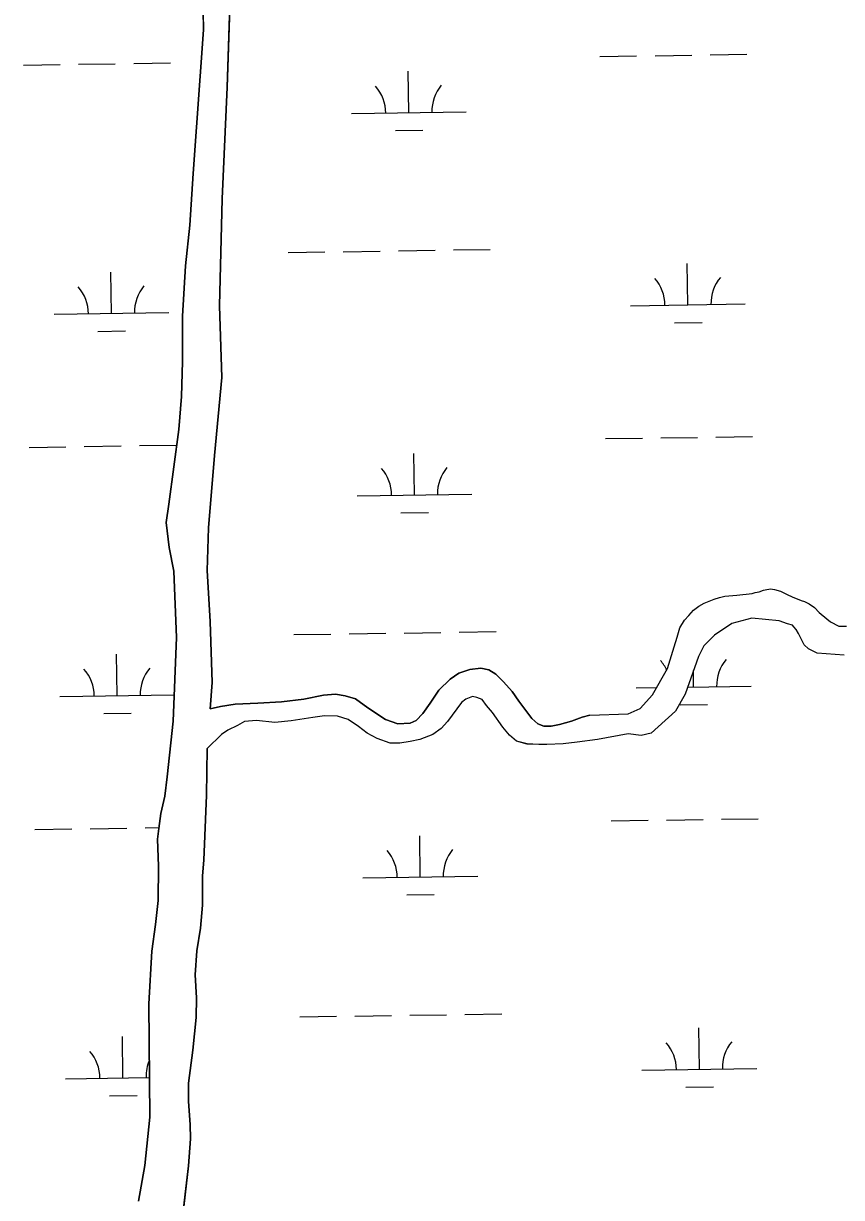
# Model space of a CAD drawing. Extents: x 3807117 to 3845308, y 337856 to 363736.
# Drawn here: x 3817827 to 3818540, y 344686 to 345708 of the extents above; entities that cross this region are included whole.
import ezdxf

# ---------------------------------------------------------------- set-up
doc = ezdxf.new("R2010")
doc.units = 0
doc.layers.add('V-TOPO-SHOR', color=7, linetype='Continuous')
doc.layers.add('V-WETL-SWMP', color=7, linetype='Continuous')

msp = doc.modelspace()

# ---------------------------------------------------------------- linework, layer by layer
at = {"layer": 'V-TOPO-SHOR'}
for points in [[(3817989.9, 345111.1), (3817991.6, 345134), (3817990, 345186.9), (3817987.3, 345231.5), (3817988.4, 345268.6), (3817993.8, 345331.4), (3818000.1, 345399.4), (3817998.2, 345461.9), (3818000.3, 345555), (3818004.9, 345652.2), (3818009.1, 345786.1), (3818017.7, 345947.2), (3818024.2, 346102.2), (3818029.7, 346197.9), (3818034.5, 346322.6), (3818039.8, 346395.9), (3818042.3, 346493.2), (3818047.8, 346597.1), (3818048.5, 346665.2), (3818056.6, 346783.1), (3818059.3, 346871.6)], [(3817984.2, 345702), (3817982.7, 345790.7)], [(3817927.7, 344682.4), (3817933.2, 344713.7), (3817937.5, 344755.7), (3817936.5, 344854.4), (3817939.1, 344900.2), (3817942.5, 344923.3), (3817944.6, 344944.1), (3817944.9, 344974.2), (3817944.2, 344997.7), (3817945.3, 345006.9), (3817947.1, 345019.9), (3817950.6, 345034.9), (3817952.4, 345051.7), (3817957.8, 345100.2), (3817960.6, 345173.1), (3817958.4, 345230.7), (3817954.3, 345251.5), (3817951.7, 345273.2), (3817954, 345289.3), (3817962.6, 345354), (3817964.9, 345382.9), (3817966, 345413.3), (3817965.8, 345452.7), (3817968.5, 345496.6), (3817972.3, 345532.1), (3817975.2, 345576.9), (3817984.2, 345702)], [(3818320.5, 345105.6), (3818354, 345106.8), (3818364.3, 345111.4), (3818375.2, 345123.1), (3818388.2, 345146.2), (3818394.1, 345165.1), (3818396.7, 345173.4), (3818398.8, 345181.6), (3818403, 345188.2), (3818406.6, 345192.3), (3818410.8, 345196.9), (3818415.4, 345200.5), (3818420.1, 345203), (3818428.9, 345206.5), (3818433.5, 345208), (3818438.1, 345209), (3818448.4, 345210), (3818461.8, 345211.4), (3818464.4, 345212.4), (3818468, 345212.9), (3818471.6, 345214.4), (3818474.7, 345214.9), (3818477.8, 345215.4), (3818481.4, 345214.9), (3818486.5, 345213.3), (3818492.2, 345210.6), (3818496.8, 345208.6), (3818504.5, 345205.4), (3818507.5, 345204.4), (3818511.6, 345202.3), (3818516.2, 345199.1), (3818520.3, 345195), (3818527, 345189.3), (3818530, 345186.7), (3818537.2, 345183), (3818543.9, 345183)], [(3818542.1, 345157.8), (3818518.5, 345159.5), (3818510.8, 345163.2), (3818507.2, 345166.8), (3818504.2, 345172.5), (3818502.2, 345176.6), (3818500.1, 345180.2), (3818498.1, 345182.3), (3818497.1, 345183.9), (3818492.5, 345184.9), (3818485.3, 345187.6), (3818461.6, 345189.8), (3818444.1, 345185.3), (3818429.1, 345175.2), (3818419.8, 345166), (3818415.1, 345156.7), (3818403.5, 345123.9), (3818395.1, 345109.1), (3818380.1, 345095.3), (3818373.9, 345089.7), (3818365.1, 345087.7), (3818353.8, 345089.3), (3818327.1, 345084.4)], [(3818320.5, 345105.6), (3818313.9, 345103.7), (3818304.5, 345100.3), (3818294.1, 345097.4), (3818287, 345096), (3818280.4, 345096), (3818275.2, 345097.9), (3818270, 345102.6), (3818258.6, 345117.6), (3818252.9, 345126.1), (3818245.3, 345134.6), (3818238.7, 345141.2), (3818232.6, 345145), (3818225.5, 345146.4), (3818216, 345145.4), (3818206.6, 345142), (3818199, 345136.8), (3818189.2, 345127.3), (3818181.6, 345116), (3818175.1, 345107), (3818169.4, 345100.8), (3818164.2, 345098.5), (3818153.4, 345097.9), (3818142.5, 345101.7), (3818127.3, 345112), (3818116.4, 345119.6), (3818107.5, 345122.4), (3818099, 345123.7), (3818088.6, 345122.8), (3818071.6, 345119.4), (3818052.2, 345117), (3818031.4, 345116), (3818011.6, 345115), (3817998.9, 345113), (3817989.9, 345111.1)], [(3818327.1, 345084.4), (3818309.6, 345082), (3818297.3, 345080.5), (3818283.1, 345080), (3818276.1, 345080), (3818266.1, 345080.5), (3818256.7, 345082.8), (3818250.5, 345088), (3818244.8, 345095), (3818235.8, 345107.7), (3818230.6, 345113.9), (3818226.8, 345119.1), (3818222.1, 345120.9), (3818218.3, 345121.9), (3818212.6, 345119.5), (3818208.9, 345116.6), (3818196.6, 345100.1), (3818191, 345093.9), (3818183.9, 345088.7), (3818172.6, 345084.4), (3818164.1, 345082.5), (3818155.1, 345081), (3818146.6, 345081), (3818135.3, 345085.2), (3818126.8, 345089.9), (3818119.2, 345095.6), (3818110.2, 345101.7), (3818100.7, 345104.5), (3818089.4, 345104.9), (3818079.5, 345103.5), (3818060.6, 345100.6), (3818046.4, 345099.1), (3818030.4, 345100.9), (3818020, 345100), (3818013.9, 345096.6), (3818005.4, 345092.4), (3817999.7, 345088.6), (3817987.3, 345076.6)], [(3817965.1, 344661.3), (3817971.2, 344713.3), (3817972.8, 344736.7), (3817972.7, 344749.3), (3817971, 344769.3), (3817971, 344785.2), (3817974.9, 344813.9), (3817977.8, 344842.4), (3817978, 344859.4), (3817976.8, 344879.5), (3817978.3, 344900.3), (3817981.5, 344920.1), (3817983.3, 344940), (3817983.3, 344965.7), (3817984.6, 344979.2), (3817986.8, 345035.9), (3817987.3, 345076.6)]]:
    msp.add_lwpolyline(points, dxfattribs=at)
at = {"layer": 'V-WETL-SWMP'}
for p, q in [((3817982.7, 345790.7), (3817984.2, 345702)), ((3818009.1, 345786.1), (3818004.9, 345652.2)), ((3817984.2, 345702), (3817975.2, 345576.9)), ((3818329.3, 345678.8), (3818361.3, 345679.3)), ((3818377.3, 345679.5), (3818409.3, 345680)), ((3818425.3, 345680.2), (3818457.3, 345680.7)), ((3817827.4, 345671.3), (3817859.4, 345671.7)), ((3817875.4, 345672), (3817907.4, 345672.5)), ((3817923.4, 345672.7), (3817955.4, 345673.2)), ((3818162.9, 345629.9), (3818162.4, 345665.9)), ((3818004.9, 345652.2), (3818000.3, 345555)), ((3818112.9, 345629.1), (3818212.9, 345630.6)), ((3818151.2, 345614.3), (3818175.2, 345614.6)), ((3817975.2, 345576.9), (3817972.3, 345532.1)), ((3818000.3, 345555), (3817998.2, 345461.9)), ((3817972.3, 345532.1), (3817968.5, 345496.6)), ((3818057.9, 345508.2), (3818089.9, 345508.7)), ((3818105.9, 345508.9), (3818137.9, 345509.4)), ((3818153.9, 345509.6), (3818185.9, 345510.1)), ((3818201.9, 345510.4), (3818233.9, 345510.8)), ((3817968.5, 345496.6), (3817965.8, 345452.7)), ((3818405.9, 345462.7), (3818405.4, 345498.7)), ((3817904.1, 345455.1), (3817903.5, 345491.1)), ((3817854.1, 345454.4), (3817954.1, 345455.9)), ((3817998.2, 345461.9), (3818000.1, 345399.4)), ((3818355.9, 345461.9), (3818455.9, 345463.4)), ((3817965.8, 345452.7), (3817966, 345413.3)), ((3818394.2, 345447.1), (3818418.2, 345447.4)), ((3817892.3, 345439.5), (3817916.3, 345439.9)), ((3817966, 345413.3), (3817964.9, 345382.9)), ((3818000.1, 345399.4), (3817993.8, 345331.4)), ((3817964.9, 345382.9), (3817962.6, 345354)), ((3817962.6, 345354), (3817954, 345289.3)), ((3818334.3, 345346.2), (3818366.3, 345346.6)), ((3818382.3, 345346.9), (3818414.3, 345347.3)), ((3818430.3, 345347.6), (3818462.2, 345348.1)), ((3817832.4, 345338.6), (3817864.4, 345339.1)), ((3817880.4, 345339.3), (3817912.4, 345339.8)), ((3817928.4, 345340.1), (3817960.4, 345340.5)), ((3818167.9, 345297.2), (3818167.4, 345333.2)), ((3817993.8, 345331.4), (3817988.4, 345268.6)), ((3818117.9, 345296.5), (3818217.9, 345298)), ((3817954, 345289.3), (3817951.7, 345273.2)), ((3818156.1, 345281.6), (3818180.1, 345282)), ((3817951.7, 345273.2), (3817954.3, 345251.5)), ((3817988.4, 345268.6), (3817987.3, 345231.5)), ((3817954.3, 345251.5), (3817958.4, 345230.7)), ((3817958.4, 345230.7), (3817960.6, 345173.1)), ((3817987.3, 345231.5), (3817990, 345186.9)), ((3818438.1, 345209), (3818448.4, 345210)), ((3818448.4, 345210), (3818461.8, 345211.4)), ((3818461.8, 345211.4), (3818464.4, 345212.4)), ((3818464.4, 345212.4), (3818468, 345212.9)), ((3818468, 345212.9), (3818471.6, 345214.4)), ((3818471.6, 345214.4), (3818477.8, 345215.4)), ((3818477.8, 345215.4), (3818481.4, 345214.9)), ((3818481.4, 345214.9), (3818486.5, 345213.3)), ((3818486.5, 345213.3), (3818492.2, 345210.6)), ((3818492.2, 345210.6), (3818496.8, 345208.6)), ((3818410.8, 345196.9), (3818415.4, 345200.5)), ((3818415.4, 345200.5), (3818420.1, 345203)), ((3818420.1, 345203), (3818428.9, 345206.5)), ((3818428.9, 345206.5), (3818433.5, 345208)), ((3818433.5, 345208), (3818438.1, 345209)), ((3818496.8, 345208.6), (3818504.5, 345205.4)), ((3818504.5, 345205.4), (3818507.5, 345204.4)), ((3818507.5, 345204.4), (3818511.6, 345202.3)), ((3818511.6, 345202.3), (3818516.2, 345199.1)), ((3818516.2, 345199.1), (3818520.3, 345195)), ((3818403, 345188.2), (3818406.6, 345192.3)), ((3818406.6, 345192.3), (3818410.8, 345196.9)), ((3818461.6, 345189.8), (3818444.1, 345185.3)), ((3818485.3, 345187.6), (3818461.6, 345189.8)), ((3818520.3, 345195), (3818527, 345189.3)), ((3818527, 345189.3), (3818530, 345186.7)), ((3817990, 345186.9), (3817991.6, 345134)), ((3818396.7, 345173.4), (3818398.8, 345181.6)), ((3818398.8, 345181.6), (3818403, 345188.2)), ((3818444.1, 345185.3), (3818429.1, 345175.2)), ((3818492.5, 345184.9), (3818485.3, 345187.6)), ((3818497.1, 345183.9), (3818492.5, 345184.9)), ((3818498.1, 345182.3), (3818497.1, 345183.9)), ((3818500.1, 345180.2), (3818498.1, 345182.3)), ((3818502.2, 345176.6), (3818500.1, 345180.2)), ((3818530, 345186.7), (3818537.2, 345183)), ((3818537.2, 345183), (3818543.9, 345183)), ((3817960.6, 345173.1), (3817957.8, 345100.2)), ((3818062.9, 345175.6), (3818094.9, 345176)), ((3818110.9, 345176.3), (3818142.9, 345176.8)), ((3818158.9, 345177), (3818190.9, 345177.5)), ((3818206.9, 345177.7), (3818238.9, 345178.2)), ((3818394.1, 345165.1), (3818396.7, 345173.4)), ((3818429.1, 345175.2), (3818419.8, 345166)), ((3818504.2, 345172.5), (3818502.2, 345176.6)), ((3818507.2, 345166.8), (3818504.2, 345172.5)), ((3817909.1, 345122.5), (3817908.5, 345158.5)), ((3818388.2, 345146.2), (3818394.1, 345165.1)), ((3818419.8, 345166), (3818415.1, 345156.7)), ((3818510.8, 345163.2), (3818507.2, 345166.8)), ((3818518.5, 345159.5), (3818510.8, 345163.2)), ((3818542.1, 345157.8), (3818518.5, 345159.5)), ((3818415.1, 345156.7), (3818403.5, 345123.9)), ((3818199, 345136.8), (3818206.6, 345142)), ((3818206.6, 345142), (3818216, 345145.4)), ((3818216, 345145.4), (3818225.5, 345146.4)), ((3818225.5, 345146.4), (3818232.6, 345145)), ((3818232.6, 345145), (3818238.7, 345141.2)), ((3818238.7, 345141.2), (3818245.3, 345134.6)), ((3818375.2, 345123.1), (3818388.2, 345146.2)), ((3818410.9, 345130), (3818410.7, 345144.3)), ((3817991.6, 345134), (3817989.9, 345111.1)), ((3818189.2, 345127.3), (3818199, 345136.8)), ((3818245.3, 345134.6), (3818252.9, 345126.1)), ((3818360.9, 345129.3), (3818378.8, 345129.6)), ((3818405.6, 345130), (3818460.9, 345130.8)), ((3817859.1, 345121.8), (3817958.7, 345123.3)), ((3818052.2, 345117), (3818071.6, 345119.4)), ((3818071.6, 345119.4), (3818088.6, 345122.8)), ((3818088.6, 345122.8), (3818099, 345123.7)), ((3818099, 345123.7), (3818107.5, 345122.4)), ((3818107.5, 345122.4), (3818116.4, 345119.6)), ((3818116.4, 345119.6), (3818127.3, 345112)), ((3818181.6, 345116), (3818189.2, 345127.3)), ((3818212.6, 345119.5), (3818208.9, 345116.6)), ((3818218.3, 345121.9), (3818212.6, 345119.5)), ((3818222.1, 345120.9), (3818218.3, 345121.9)), ((3818226.8, 345119.1), (3818222.1, 345120.9)), ((3818230.6, 345113.9), (3818226.8, 345119.1)), ((3818252.9, 345126.1), (3818258.6, 345117.6)), ((3818258.6, 345117.6), (3818270, 345102.6)), ((3818364.3, 345111.4), (3818375.2, 345123.1)), ((3818403.5, 345123.9), (3818395.1, 345109.1)), ((3817897.3, 345106.9), (3817921.3, 345107.3)), ((3817989.9, 345111.1), (3817998.9, 345113)), ((3817998.9, 345113), (3818011.6, 345115)), ((3818011.6, 345115), (3818031.4, 345116)), ((3818031.4, 345116), (3818052.2, 345117)), ((3818127.3, 345112), (3818142.5, 345101.7)), ((3818169.4, 345100.8), (3818175.1, 345107)), ((3818175.1, 345107), (3818181.6, 345116)), ((3818208.9, 345116.6), (3818196.6, 345100.1)), ((3818235.8, 345107.7), (3818230.6, 345113.9)), ((3818244.8, 345095), (3818235.8, 345107.7)), ((3818354, 345106.8), (3818364.3, 345111.4)), ((3818395.1, 345109.1), (3818380.1, 345095.3)), ((3818399.1, 345114.4), (3818423.1, 345114.8)), ((3817957.8, 345100.2), (3817952.4, 345051.7)), ((3818020, 345100), (3818013.9, 345096.6)), ((3818030.4, 345100.9), (3818020, 345100)), ((3818046.4, 345099.1), (3818030.4, 345100.9)), ((3818060.6, 345100.6), (3818046.4, 345099.1)), ((3818079.5, 345103.5), (3818060.6, 345100.6)), ((3818089.4, 345104.9), (3818079.5, 345103.5)), ((3818100.7, 345104.5), (3818089.4, 345104.9)), ((3818110.2, 345101.7), (3818100.7, 345104.5)), ((3818119.2, 345095.6), (3818110.2, 345101.7)), ((3818142.5, 345101.7), (3818153.4, 345097.9)), ((3818153.4, 345097.9), (3818164.2, 345098.5)), ((3818164.2, 345098.5), (3818169.4, 345100.8)), ((3818196.6, 345100.1), (3818191, 345093.9)), ((3818270, 345102.6), (3818275.2, 345097.9)), ((3818275.2, 345097.9), (3818280.4, 345096)), ((3818287, 345096), (3818294.1, 345097.4)), ((3818294.1, 345097.4), (3818304.5, 345100.3)), ((3818304.5, 345100.3), (3818313.9, 345103.7)), ((3818313.9, 345103.7), (3818320.5, 345105.6)), ((3818320.5, 345105.6), (3818354, 345106.8)), ((3817999.7, 345088.6), (3817987.3, 345076.6)), ((3818005.4, 345092.4), (3817999.7, 345088.6)), ((3818013.9, 345096.6), (3818005.4, 345092.4)), ((3818126.8, 345089.9), (3818119.2, 345095.6)), ((3818135.3, 345085.2), (3818126.8, 345089.9)), ((3818183.9, 345088.7), (3818172.6, 345084.4)), ((3818191, 345093.9), (3818183.9, 345088.7)), ((3818250.5, 345088), (3818244.8, 345095)), ((3818256.7, 345082.8), (3818250.5, 345088)), ((3818280.4, 345096), (3818287, 345096)), ((3818353.8, 345089.3), (3818327.1, 345084.4)), ((3818365.1, 345087.7), (3818353.8, 345089.3)), ((3818373.9, 345089.7), (3818365.1, 345087.7)), ((3818380.1, 345095.3), (3818373.9, 345089.7)), ((3817987.3, 345076.6), (3817986.8, 345035.9)), ((3818146.6, 345081), (3818135.3, 345085.2)), ((3818155.1, 345081), (3818146.6, 345081)), ((3818164.1, 345082.5), (3818155.1, 345081)), ((3818172.6, 345084.4), (3818164.1, 345082.5)), ((3818266.1, 345080.4), (3818256.7, 345082.8)), ((3818276.1, 345080), (3818266.1, 345080.4)), ((3818283.1, 345080), (3818276.1, 345080)), ((3818297.3, 345080.5), (3818283.1, 345080)), ((3818309.6, 345082), (3818297.3, 345080.5)), ((3818327.1, 345084.4), (3818309.6, 345082)), ((3817952.4, 345051.7), (3817950.6, 345034.9)), ((3817986.8, 345035.9), (3817984.6, 344979.2)), ((3817950.6, 345034.9), (3817947.1, 345019.9)), ((3817947.1, 345019.9), (3817945.3, 345006.9)), ((3818435.2, 345015), (3818467.2, 345015.4)), ((3817837.4, 345006), (3817869.4, 345006.5)), ((3817885.4, 345006.7), (3817917.4, 345007.2)), ((3817933.4, 345007.4), (3817945.4, 345007.6)), ((3817945.3, 345006.9), (3817944.2, 344997.7)), ((3818339.2, 345013.5), (3818371.2, 345014)), ((3818387.2, 345014.2), (3818419.2, 345014.7)), ((3817944.2, 344997.7), (3817944.9, 344974.2)), ((3818172.9, 344964.6), (3818172.4, 345000.6)), ((3817944.9, 344974.2), (3817944.6, 344944.1)), ((3817984.6, 344979.2), (3817983.3, 344965.7)), ((3817983.3, 344965.7), (3817983.3, 344940)), ((3818122.9, 344963.8), (3818222.9, 344965.3)), ((3817944.6, 344944.1), (3817942.5, 344923.3)), ((3818161.1, 344949), (3818185.1, 344949.3)), ((3817983.3, 344940), (3817981.5, 344920.1)), ((3817942.5, 344923.3), (3817939.1, 344900.2)), ((3817981.5, 344920.1), (3817978.3, 344900.3)), ((3817939.1, 344900.2), (3817936.5, 344854.4)), ((3817978.3, 344900.3), (3817976.8, 344879.5)), ((3817976.8, 344879.5), (3817978, 344859.4)), ((3817936.5, 344854.4), (3817937.5, 344755.7)), ((3817978, 344859.4), (3817977.8, 344842.4)), ((3817977.8, 344842.4), (3817974.9, 344813.9)), ((3818067.9, 344842.9), (3818099.9, 344843.4)), ((3818115.9, 344843.6), (3818147.9, 344844.1)), ((3818163.9, 344844.4), (3818195.8, 344844.8)), ((3818211.8, 344845.1), (3818243.8, 344845.6)), ((3818415.9, 344797.4), (3818415.4, 344833.4)), ((3817914, 344789.9), (3817913.5, 344825.9)), ((3817974.9, 344813.9), (3817971, 344785.2)), ((3817864.1, 344789.1), (3817937.1, 344790.2)), ((3818365.9, 344796.6), (3818465.9, 344798.1)), ((3817971, 344785.2), (3817971, 344769.3)), ((3818404.1, 344781.8), (3818428.1, 344782.1)), ((3817902.3, 344774.3), (3817926.3, 344774.6)), ((3817971, 344769.3), (3817972.7, 344749.3)), ((3817937.5, 344755.7), (3817933.2, 344713.7)), ((3817972.7, 344749.3), (3817972.8, 344736.7)), ((3817972.8, 344736.7), (3817971.2, 344713.3)), ((3817933.2, 344713.7), (3817927.7, 344682.4)), ((3817971.2, 344713.3), (3817965.1, 344661.2))]:
    msp.add_line(p, q, dxfattribs=at)
for centre, start, end in [((3818107.7, 345629.5), 0.0865, 41.6302), ((3818218.2, 345631.2), 140.0865, 181.6302), ((3818350.7, 345462.3), 0.0865, 41.6302), ((3818461.2, 345464), 140.0865, 181.6302), ((3817848.8, 345454.8), 0.0865, 41.6302), ((3817959.3, 345456.5), 140.0865, 181.6302), ((3818112.7, 345296.9), 0.0865, 41.6302), ((3818223.1, 345298.5), 140.0865, 181.6302), ((3818355.7, 345129.7), 25.4701, 41.6302), ((3818466.1, 345131.3), 140.0865, 181.6302), ((3817853.8, 345122.2), 0.0865, 41.6302), ((3817964.3, 345123.8), 140.0865, 181.6302), ((3818117.7, 344964.2), 0.0865, 41.6302), ((3818228.1, 344965.9), 140.0865, 181.6302), ((3818471.1, 344798.7), 140.0865, 181.6302), ((3817858.8, 344789.5), 0.0865, 41.6302), ((3818360.7, 344797), 0.0865, 41.6302), ((3817969.3, 344791.2), 156.4501, 181.6302)]:
    msp.add_arc(centre, 35.2, start, end, dxfattribs=at)

doc.saveas('drawing.dxf')
